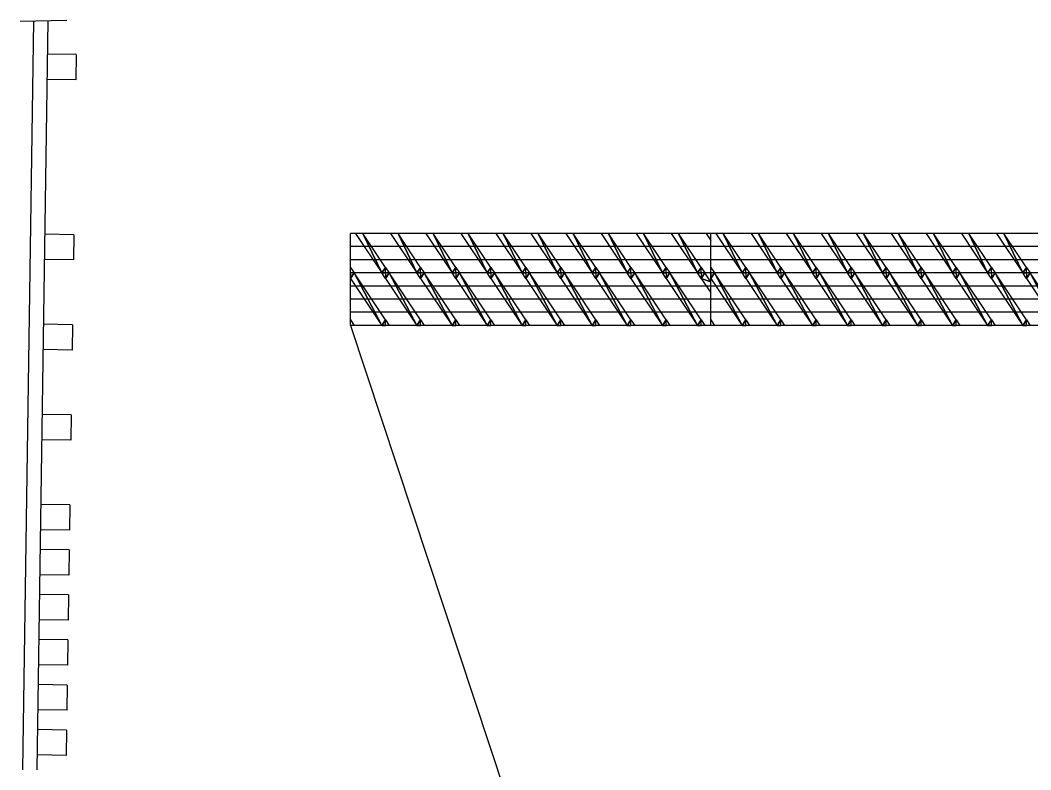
# Model space of a CAD drawing. Extents: x 1313964 to 1316843, y 2087046 to 2096619.
# Drawn here: x 1314348.23 to 1314383.29, y 2089476.12 to 2089502.12 of the extents above; entities that cross this region are included whole.
import ezdxf

# ---------------------------------------------------------------- set-up
doc = ezdxf.new("R2010")
doc.units = 0
for name, color, linetype in [('B-Gen-Dimension', 7, 'Continuous'), ('B-Gen-Object', 7, 'Continuous'), ('B-Sub-Contour', 7, 'Continuous')]:
    doc.layers.add(name, color=color, linetype=linetype)

msp = doc.modelspace()

# ---------------------------------------------------------------- linework, layer by layer
at = {"layer": 'B-Gen-Dimension'}
msp.add_line((1314359.689, 2089491.529), (1314367.217, 2089468.788), dxfattribs=at)
at = {"layer": 'B-Gen-Object'}
for p, q in [((1314348.229, 2089502.095), (1314349.851, 2089502.123)), ((1314348.69, 2089502.103), (1314348.31, 2089476.122)), ((1314349.19, 2089502.112), (1314348.81, 2089476.115)), ((1314350.172, 2089500.932), (1314349.172, 2089500.947)), ((1314350.172, 2089500.932), (1314350.159, 2089500.055)), ((1314350.159, 2089500.055), (1314349.159, 2089500.069)), ((1314350.088, 2089494.683), (1314349.088, 2089494.698)), ((1314350.088, 2089494.683), (1314350.075, 2089493.805)), ((1314350.075, 2089493.805), (1314349.075, 2089493.82)), ((1314350.042, 2089491.558), (1314349.042, 2089491.573)), ((1314350.042, 2089491.558), (1314350.029, 2089490.681)), ((1314350.029, 2089490.681), (1314349.03, 2089490.695)), ((1314349.993, 2089488.434), (1314348.993, 2089488.448)), ((1314349.993, 2089488.434), (1314349.98, 2089487.556)), ((1314349.98, 2089487.556), (1314348.98, 2089487.571)), ((1314349.948, 2089485.309), (1314348.948, 2089485.324)), ((1314349.948, 2089485.309), (1314349.935, 2089484.431)), ((1314349.935, 2089484.431), (1314348.935, 2089484.446)), ((1314349.926, 2089483.747), (1314348.926, 2089483.761)), ((1314349.926, 2089483.747), (1314349.913, 2089482.869)), ((1314349.913, 2089482.869), (1314348.913, 2089482.884)), ((1314349.903, 2089482.184), (1314348.903, 2089482.199)), ((1314349.903, 2089482.184), (1314349.891, 2089481.307)), ((1314349.891, 2089481.307), (1314348.891, 2089481.321)), ((1314349.882, 2089480.622), (1314348.882, 2089480.637)), ((1314349.882, 2089480.622), (1314349.869, 2089479.744)), ((1314349.869, 2089479.744), (1314348.87, 2089479.759)), ((1314349.859, 2089479.06), (1314348.86, 2089479.074)), ((1314349.859, 2089479.06), (1314349.847, 2089478.182)), ((1314349.847, 2089478.182), (1314348.847, 2089478.197)), ((1314349.836, 2089477.497), (1314348.836, 2089477.512)), ((1314349.836, 2089477.497), (1314349.823, 2089476.62)), ((1314349.823, 2089476.62), (1314348.824, 2089476.634))]:
    msp.add_line(p, q, dxfattribs=at)
at = {"layer": 'B-Sub-Contour'}
for points in [[(1314404.687, 2089494.726), (1314359.687, 2089494.726)], [(1314359.687, 2089491.534), (1314359.687, 2089494.726)], [(1314372.187, 2089491.534), (1314372.187, 2089494.726)], [(1314372.187, 2089494.27), (1314359.687, 2089494.27)], [(1314387.687, 2089494.27), (1314372.187, 2089494.27)], [(1314372.187, 2089493.814), (1314359.687, 2089493.814)], [(1314387.687, 2089493.814), (1314372.187, 2089493.814)], [(1314372.187, 2089493.358), (1314359.687, 2089493.358)], [(1314387.687, 2089493.358), (1314372.187, 2089493.358)], [(1314372.187, 2089492.902), (1314359.687, 2089492.902)], [(1314387.687, 2089492.902), (1314372.187, 2089492.902)], [(1314372.187, 2089492.446), (1314359.687, 2089492.446)], [(1314387.687, 2089492.446), (1314372.187, 2089492.446)], [(1314372.187, 2089491.99), (1314359.687, 2089491.99)], [(1314387.687, 2089491.99), (1314372.187, 2089491.99)], [(1314404.687, 2089491.534), (1314359.687, 2089491.534)]]:
    msp.add_lwpolyline(points, dxfattribs=at)
for points in [[(1314360.776, 2089493.358), (1314360.119, 2089494.726), (1314359.863, 2089494.726), (1314360.776, 2089493.358)], [(1314360.776, 2089493.358), (1314360.904, 2089493.55), (1314360.119, 2089494.726), (1314360.776, 2089493.358)], [(1314361.992, 2089493.358), (1314361.335, 2089494.726), (1314361.08, 2089494.726), (1314361.992, 2089493.358)], [(1314361.992, 2089493.358), (1314362.12, 2089493.55), (1314361.335, 2089494.726), (1314361.992, 2089493.358)], [(1314363.208, 2089493.358), (1314362.552, 2089494.726), (1314362.296, 2089494.726), (1314363.208, 2089493.358)], [(1314363.208, 2089493.358), (1314363.336, 2089493.55), (1314362.552, 2089494.726), (1314363.208, 2089493.358)], [(1314364.425, 2089493.358), (1314363.768, 2089494.726), (1314363.512, 2089494.726), (1314364.425, 2089493.358)], [(1314364.425, 2089493.358), (1314364.552, 2089493.55), (1314363.768, 2089494.726), (1314364.425, 2089493.358)], [(1314365.641, 2089493.358), (1314364.984, 2089494.726), (1314364.729, 2089494.726), (1314365.641, 2089493.358)], [(1314365.641, 2089493.358), (1314365.768, 2089493.55), (1314364.984, 2089494.726), (1314365.641, 2089493.358)], [(1314366.857, 2089493.358), (1314366.2, 2089494.726), (1314365.945, 2089494.726), (1314366.857, 2089493.358)], [(1314366.857, 2089493.358), (1314366.985, 2089493.55), (1314366.2, 2089494.726), (1314366.857, 2089493.358)], [(1314368.073, 2089493.358), (1314367.416, 2089494.726), (1314367.161, 2089494.726), (1314368.073, 2089493.358)], [(1314368.073, 2089493.358), (1314368.201, 2089493.55), (1314367.416, 2089494.726), (1314368.073, 2089493.358)], [(1314369.289, 2089493.358), (1314368.633, 2089494.726), (1314368.377, 2089494.726), (1314369.289, 2089493.358)], [(1314369.289, 2089493.358), (1314369.417, 2089493.55), (1314368.633, 2089494.726), (1314369.289, 2089493.358)], [(1314370.506, 2089493.358), (1314369.849, 2089494.726), (1314369.593, 2089494.726), (1314370.506, 2089493.358)], [(1314370.506, 2089493.358), (1314370.633, 2089493.55), (1314369.849, 2089494.726), (1314370.506, 2089493.358)], [(1314371.722, 2089493.358), (1314371.065, 2089494.726), (1314370.81, 2089494.726), (1314371.722, 2089493.358)], [(1314371.722, 2089493.358), (1314371.85, 2089493.55), (1314371.065, 2089494.726), (1314371.722, 2089493.358)], [(1314372.187, 2089494.484), (1314372.187, 2089494.726), (1314372.026, 2089494.726), (1314372.187, 2089494.484)], [(1314373.276, 2089493.358), (1314372.619, 2089494.726), (1314372.363, 2089494.726), (1314373.276, 2089493.358)], [(1314373.276, 2089493.358), (1314373.404, 2089493.55), (1314372.619, 2089494.726), (1314373.276, 2089493.358)], [(1314374.492, 2089493.358), (1314373.835, 2089494.726), (1314373.58, 2089494.726), (1314374.492, 2089493.358)], [(1314374.492, 2089493.358), (1314374.62, 2089493.55), (1314373.835, 2089494.726), (1314374.492, 2089493.358)], [(1314375.708, 2089493.358), (1314375.052, 2089494.726), (1314374.796, 2089494.726), (1314375.708, 2089493.358)], [(1314375.708, 2089493.358), (1314375.836, 2089493.55), (1314375.052, 2089494.726), (1314375.708, 2089493.358)], [(1314376.925, 2089493.358), (1314376.268, 2089494.726), (1314376.012, 2089494.726), (1314376.925, 2089493.358)], [(1314376.925, 2089493.358), (1314377.052, 2089493.55), (1314376.268, 2089494.726), (1314376.925, 2089493.358)], [(1314378.141, 2089493.358), (1314377.484, 2089494.726), (1314377.229, 2089494.726), (1314378.141, 2089493.358)], [(1314378.141, 2089493.358), (1314378.268, 2089493.55), (1314377.484, 2089494.726), (1314378.141, 2089493.358)], [(1314379.357, 2089493.358), (1314378.7, 2089494.726), (1314378.445, 2089494.726), (1314379.357, 2089493.358)], [(1314379.357, 2089493.358), (1314379.485, 2089493.55), (1314378.7, 2089494.726), (1314379.357, 2089493.358)], [(1314380.573, 2089493.358), (1314379.916, 2089494.726), (1314379.661, 2089494.726), (1314380.573, 2089493.358)], [(1314380.573, 2089493.358), (1314380.701, 2089493.55), (1314379.916, 2089494.726), (1314380.573, 2089493.358)], [(1314381.789, 2089493.358), (1314381.133, 2089494.726), (1314380.877, 2089494.726), (1314381.789, 2089493.358)], [(1314381.789, 2089493.358), (1314381.917, 2089493.55), (1314381.133, 2089494.726), (1314381.789, 2089493.358)], [(1314383.006, 2089493.358), (1314382.349, 2089494.726), (1314382.093, 2089494.726), (1314383.006, 2089493.358)], [(1314383.006, 2089493.358), (1314383.133, 2089493.55), (1314382.349, 2089494.726), (1314383.006, 2089493.358)], [(1314359.815, 2089493.358), (1314359.687, 2089493.358), (1314359.687, 2089493.55), (1314359.815, 2089493.358)], [(1314360.776, 2089493.358), (1314360.904, 2089493.358), (1314360.904, 2089493.55), (1314360.776, 2089493.358)], [(1314361.031, 2089493.358), (1314360.904, 2089493.358), (1314360.904, 2089493.55), (1314361.031, 2089493.358)], [(1314361.992, 2089493.358), (1314362.12, 2089493.358), (1314362.12, 2089493.55), (1314361.992, 2089493.358)], [(1314362.248, 2089493.358), (1314362.12, 2089493.358), (1314362.12, 2089493.55), (1314362.248, 2089493.358)], [(1314363.208, 2089493.358), (1314363.336, 2089493.358), (1314363.336, 2089493.55), (1314363.208, 2089493.358)], [(1314363.464, 2089493.358), (1314363.336, 2089493.358), (1314363.336, 2089493.55), (1314363.464, 2089493.358)], [(1314364.425, 2089493.358), (1314364.552, 2089493.358), (1314364.552, 2089493.55), (1314364.425, 2089493.358)], [(1314364.68, 2089493.358), (1314364.552, 2089493.358), (1314364.552, 2089493.55), (1314364.68, 2089493.358)], [(1314365.641, 2089493.358), (1314365.768, 2089493.358), (1314365.768, 2089493.55), (1314365.641, 2089493.358)], [(1314365.896, 2089493.358), (1314365.768, 2089493.358), (1314365.768, 2089493.55), (1314365.896, 2089493.358)], [(1314366.857, 2089493.358), (1314366.985, 2089493.358), (1314366.985, 2089493.55), (1314366.857, 2089493.358)], [(1314367.112, 2089493.358), (1314366.985, 2089493.358), (1314366.985, 2089493.55), (1314367.112, 2089493.358)], [(1314368.073, 2089493.358), (1314368.201, 2089493.358), (1314368.201, 2089493.55), (1314368.073, 2089493.358)], [(1314368.329, 2089493.358), (1314368.201, 2089493.358), (1314368.201, 2089493.55), (1314368.329, 2089493.358)], [(1314369.289, 2089493.358), (1314369.417, 2089493.358), (1314369.417, 2089493.55), (1314369.289, 2089493.358)], [(1314369.545, 2089493.358), (1314369.417, 2089493.358), (1314369.417, 2089493.55), (1314369.545, 2089493.358)], [(1314370.506, 2089493.358), (1314370.633, 2089493.358), (1314370.633, 2089493.55), (1314370.506, 2089493.358)], [(1314370.761, 2089493.358), (1314370.633, 2089493.358), (1314370.633, 2089493.55), (1314370.761, 2089493.358)], [(1314371.722, 2089493.358), (1314371.85, 2089493.358), (1314371.85, 2089493.55), (1314371.722, 2089493.358)], [(1314371.977, 2089493.358), (1314371.85, 2089493.358), (1314371.85, 2089493.55), (1314371.977, 2089493.358)], [(1314372.315, 2089493.358), (1314372.187, 2089493.358), (1314372.187, 2089493.55), (1314372.315, 2089493.358)], [(1314373.276, 2089493.358), (1314373.404, 2089493.358), (1314373.404, 2089493.55), (1314373.276, 2089493.358)], [(1314373.531, 2089493.358), (1314373.404, 2089493.358), (1314373.404, 2089493.55), (1314373.531, 2089493.358)], [(1314374.492, 2089493.358), (1314374.62, 2089493.358), (1314374.62, 2089493.55), (1314374.492, 2089493.358)], [(1314374.747, 2089493.358), (1314374.62, 2089493.358), (1314374.62, 2089493.55), (1314374.747, 2089493.358)], [(1314375.708, 2089493.358), (1314375.836, 2089493.358), (1314375.836, 2089493.55), (1314375.708, 2089493.358)], [(1314375.964, 2089493.358), (1314375.836, 2089493.358), (1314375.836, 2089493.55), (1314375.964, 2089493.358)], [(1314376.925, 2089493.358), (1314377.052, 2089493.358), (1314377.052, 2089493.55), (1314376.925, 2089493.358)], [(1314377.18, 2089493.358), (1314377.052, 2089493.358), (1314377.052, 2089493.55), (1314377.18, 2089493.358)], [(1314378.141, 2089493.358), (1314378.268, 2089493.358), (1314378.268, 2089493.55), (1314378.141, 2089493.358)], [(1314378.396, 2089493.358), (1314378.268, 2089493.358), (1314378.268, 2089493.55), (1314378.396, 2089493.358)], [(1314379.357, 2089493.358), (1314379.485, 2089493.358), (1314379.485, 2089493.55), (1314379.357, 2089493.358)], [(1314379.612, 2089493.358), (1314379.485, 2089493.358), (1314379.485, 2089493.55), (1314379.612, 2089493.358)], [(1314380.573, 2089493.358), (1314380.701, 2089493.358), (1314380.701, 2089493.55), (1314380.573, 2089493.358)], [(1314380.829, 2089493.358), (1314380.701, 2089493.358), (1314380.701, 2089493.55), (1314380.829, 2089493.358)], [(1314381.789, 2089493.358), (1314381.917, 2089493.358), (1314381.917, 2089493.55), (1314381.789, 2089493.358)], [(1314382.045, 2089493.358), (1314381.917, 2089493.358), (1314381.917, 2089493.55), (1314382.045, 2089493.358)], [(1314383.006, 2089493.358), (1314383.133, 2089493.358), (1314383.133, 2089493.55), (1314383.006, 2089493.358)], [(1314383.261, 2089493.358), (1314383.133, 2089493.358), (1314383.133, 2089493.55), (1314383.261, 2089493.358)], [(1314359.815, 2089493.358), (1314359.687, 2089493.358), (1314359.687, 2089493.167), (1314359.815, 2089493.358)], [(1314360.776, 2089491.534), (1314359.815, 2089493.358), (1314359.687, 2089493.167), (1314360.776, 2089491.534)], [(1314360.776, 2089491.534), (1314360.904, 2089491.725), (1314359.815, 2089493.358), (1314360.776, 2089491.534)], [(1314360.904, 2089493.358), (1314360.904, 2089493.167), (1314360.776, 2089493.358), (1314360.904, 2089493.358)], [(1314361.031, 2089493.358), (1314360.904, 2089493.358), (1314360.904, 2089493.167), (1314361.031, 2089493.358)], [(1314361.992, 2089491.534), (1314361.031, 2089493.358), (1314360.904, 2089493.167), (1314361.992, 2089491.534)], [(1314361.992, 2089491.534), (1314362.12, 2089491.725), (1314361.031, 2089493.358), (1314361.992, 2089491.534)], [(1314362.12, 2089493.358), (1314362.12, 2089493.167), (1314361.992, 2089493.358), (1314362.12, 2089493.358)], [(1314362.248, 2089493.358), (1314362.12, 2089493.358), (1314362.12, 2089493.167), (1314362.248, 2089493.358)], [(1314363.208, 2089491.534), (1314362.248, 2089493.358), (1314362.12, 2089493.167), (1314363.208, 2089491.534)], [(1314363.208, 2089491.534), (1314363.336, 2089491.725), (1314362.248, 2089493.358), (1314363.208, 2089491.534)], [(1314363.336, 2089493.358), (1314363.336, 2089493.167), (1314363.208, 2089493.358), (1314363.336, 2089493.358)], [(1314363.464, 2089493.358), (1314363.336, 2089493.358), (1314363.336, 2089493.167), (1314363.464, 2089493.358)], [(1314364.425, 2089491.534), (1314363.464, 2089493.358), (1314363.336, 2089493.167), (1314364.425, 2089491.534)], [(1314364.425, 2089491.534), (1314364.552, 2089491.725), (1314363.464, 2089493.358), (1314364.425, 2089491.534)], [(1314364.552, 2089493.358), (1314364.552, 2089493.167), (1314364.425, 2089493.358), (1314364.552, 2089493.358)], [(1314364.68, 2089493.358), (1314364.552, 2089493.358), (1314364.552, 2089493.167), (1314364.68, 2089493.358)], [(1314365.641, 2089491.534), (1314364.68, 2089493.358), (1314364.552, 2089493.167), (1314365.641, 2089491.534)], [(1314365.641, 2089491.534), (1314365.768, 2089491.725), (1314364.68, 2089493.358), (1314365.641, 2089491.534)], [(1314365.768, 2089493.358), (1314365.768, 2089493.167), (1314365.641, 2089493.358), (1314365.768, 2089493.358)], [(1314365.896, 2089493.358), (1314365.768, 2089493.358), (1314365.768, 2089493.167), (1314365.896, 2089493.358)], [(1314366.857, 2089491.534), (1314365.896, 2089493.358), (1314365.768, 2089493.167), (1314366.857, 2089491.534)], [(1314366.857, 2089491.534), (1314366.985, 2089491.725), (1314365.896, 2089493.358), (1314366.857, 2089491.534)], [(1314366.985, 2089493.358), (1314366.985, 2089493.167), (1314366.857, 2089493.358), (1314366.985, 2089493.358)], [(1314367.112, 2089493.358), (1314366.985, 2089493.358), (1314366.985, 2089493.167), (1314367.112, 2089493.358)], [(1314368.073, 2089491.534), (1314367.112, 2089493.358), (1314366.985, 2089493.167), (1314368.073, 2089491.534)], [(1314368.073, 2089491.534), (1314368.201, 2089491.725), (1314367.112, 2089493.358), (1314368.073, 2089491.534)], [(1314368.201, 2089493.358), (1314368.201, 2089493.167), (1314368.073, 2089493.358), (1314368.201, 2089493.358)], [(1314368.329, 2089493.358), (1314368.201, 2089493.358), (1314368.201, 2089493.167), (1314368.329, 2089493.358)], [(1314369.289, 2089491.534), (1314368.329, 2089493.358), (1314368.201, 2089493.167), (1314369.289, 2089491.534)], [(1314369.289, 2089491.534), (1314369.417, 2089491.725), (1314368.329, 2089493.358), (1314369.289, 2089491.534)], [(1314369.417, 2089493.358), (1314369.417, 2089493.167), (1314369.289, 2089493.358), (1314369.417, 2089493.358)], [(1314369.545, 2089493.358), (1314369.417, 2089493.358), (1314369.417, 2089493.167), (1314369.545, 2089493.358)], [(1314370.506, 2089491.534), (1314369.545, 2089493.358), (1314369.417, 2089493.167), (1314370.506, 2089491.534)], [(1314370.506, 2089491.534), (1314370.633, 2089491.725), (1314369.545, 2089493.358), (1314370.506, 2089491.534)], [(1314370.633, 2089493.358), (1314370.633, 2089493.167), (1314370.506, 2089493.358), (1314370.633, 2089493.358)], [(1314370.761, 2089493.358), (1314370.633, 2089493.358), (1314370.633, 2089493.167), (1314370.761, 2089493.358)], [(1314371.722, 2089491.534), (1314370.761, 2089493.358), (1314370.633, 2089493.167), (1314371.722, 2089491.534)], [(1314371.722, 2089491.534), (1314371.85, 2089491.725), (1314370.761, 2089493.358), (1314371.722, 2089491.534)], [(1314371.85, 2089493.358), (1314371.85, 2089493.167), (1314371.722, 2089493.358), (1314371.85, 2089493.358)], [(1314371.977, 2089493.358), (1314371.85, 2089493.358), (1314371.85, 2089493.167), (1314371.977, 2089493.358)], [(1314371.85, 2089493.167), (1314372.187, 2089493.043), (1314371.977, 2089493.358), (1314371.85, 2089493.167)], [(1314371.85, 2089493.167), (1314372.187, 2089492.66), (1314372.187, 2089493.043), (1314371.85, 2089493.167)], [(1314372.315, 2089493.358), (1314372.187, 2089493.358), (1314372.187, 2089493.167), (1314372.315, 2089493.358)], [(1314373.276, 2089491.534), (1314372.315, 2089493.358), (1314372.187, 2089493.167), (1314373.276, 2089491.534)], [(1314373.276, 2089491.534), (1314373.404, 2089491.725), (1314372.315, 2089493.358), (1314373.276, 2089491.534)], [(1314373.404, 2089493.358), (1314373.404, 2089493.167), (1314373.276, 2089493.358), (1314373.404, 2089493.358)], [(1314373.531, 2089493.358), (1314373.404, 2089493.358), (1314373.404, 2089493.167), (1314373.531, 2089493.358)], [(1314374.492, 2089491.534), (1314373.531, 2089493.358), (1314373.404, 2089493.167), (1314374.492, 2089491.534)], [(1314374.492, 2089491.534), (1314374.62, 2089491.725), (1314373.531, 2089493.358), (1314374.492, 2089491.534)], [(1314374.62, 2089493.358), (1314374.62, 2089493.167), (1314374.492, 2089493.358), (1314374.62, 2089493.358)], [(1314374.747, 2089493.358), (1314374.62, 2089493.358), (1314374.62, 2089493.167), (1314374.747, 2089493.358)], [(1314375.708, 2089491.534), (1314374.747, 2089493.358), (1314374.62, 2089493.167), (1314375.708, 2089491.534)], [(1314375.708, 2089491.534), (1314375.836, 2089491.725), (1314374.747, 2089493.358), (1314375.708, 2089491.534)], [(1314375.836, 2089493.358), (1314375.836, 2089493.167), (1314375.708, 2089493.358), (1314375.836, 2089493.358)], [(1314375.964, 2089493.358), (1314375.836, 2089493.358), (1314375.836, 2089493.167), (1314375.964, 2089493.358)], [(1314376.925, 2089491.534), (1314375.964, 2089493.358), (1314375.836, 2089493.167), (1314376.925, 2089491.534)], [(1314376.925, 2089491.534), (1314377.052, 2089491.725), (1314375.964, 2089493.358), (1314376.925, 2089491.534)], [(1314377.052, 2089493.358), (1314377.052, 2089493.167), (1314376.925, 2089493.358), (1314377.052, 2089493.358)], [(1314377.18, 2089493.358), (1314377.052, 2089493.358), (1314377.052, 2089493.167), (1314377.18, 2089493.358)], [(1314378.141, 2089491.534), (1314377.18, 2089493.358), (1314377.052, 2089493.167), (1314378.141, 2089491.534)], [(1314378.141, 2089491.534), (1314378.268, 2089491.725), (1314377.18, 2089493.358), (1314378.141, 2089491.534)], [(1314378.268, 2089493.358), (1314378.268, 2089493.167), (1314378.141, 2089493.358), (1314378.268, 2089493.358)], [(1314378.396, 2089493.358), (1314378.268, 2089493.358), (1314378.268, 2089493.167), (1314378.396, 2089493.358)], [(1314379.357, 2089491.534), (1314378.396, 2089493.358), (1314378.268, 2089493.167), (1314379.357, 2089491.534)], [(1314379.357, 2089491.534), (1314379.485, 2089491.725), (1314378.396, 2089493.358), (1314379.357, 2089491.534)], [(1314379.485, 2089493.358), (1314379.485, 2089493.167), (1314379.357, 2089493.358), (1314379.485, 2089493.358)], [(1314379.612, 2089493.358), (1314379.485, 2089493.358), (1314379.485, 2089493.167), (1314379.612, 2089493.358)], [(1314380.573, 2089491.534), (1314379.612, 2089493.358), (1314379.485, 2089493.167), (1314380.573, 2089491.534)], [(1314380.573, 2089491.534), (1314380.701, 2089491.725), (1314379.612, 2089493.358), (1314380.573, 2089491.534)], [(1314380.701, 2089493.358), (1314380.701, 2089493.167), (1314380.573, 2089493.358), (1314380.701, 2089493.358)], [(1314380.829, 2089493.358), (1314380.701, 2089493.358), (1314380.701, 2089493.167), (1314380.829, 2089493.358)], [(1314381.789, 2089491.534), (1314380.829, 2089493.358), (1314380.701, 2089493.167), (1314381.789, 2089491.534)], [(1314381.789, 2089491.534), (1314381.917, 2089491.725), (1314380.829, 2089493.358), (1314381.789, 2089491.534)], [(1314381.917, 2089493.358), (1314381.917, 2089493.167), (1314381.789, 2089493.358), (1314381.917, 2089493.358)], [(1314382.045, 2089493.358), (1314381.917, 2089493.358), (1314381.917, 2089493.167), (1314382.045, 2089493.358)], [(1314383.006, 2089491.534), (1314382.045, 2089493.358), (1314381.917, 2089493.167), (1314383.006, 2089491.534)], [(1314383.006, 2089491.534), (1314383.133, 2089491.725), (1314382.045, 2089493.358), (1314383.006, 2089491.534)], [(1314383.133, 2089493.358), (1314383.133, 2089493.167), (1314383.006, 2089493.358), (1314383.133, 2089493.358)], [(1314383.261, 2089493.358), (1314383.133, 2089493.358), (1314383.133, 2089493.167), (1314383.261, 2089493.358)], [(1314384.222, 2089491.534), (1314383.261, 2089493.358), (1314383.133, 2089493.167), (1314384.222, 2089491.534)], [(1314384.222, 2089491.534), (1314384.349, 2089491.725), (1314383.261, 2089493.358), (1314384.222, 2089491.534)], [(1314359.815, 2089491.534), (1314359.687, 2089491.534), (1314359.687, 2089491.725), (1314359.815, 2089491.534)], [(1314360.776, 2089491.534), (1314360.904, 2089491.534), (1314360.904, 2089491.725), (1314360.776, 2089491.534)], [(1314361.031, 2089491.534), (1314360.904, 2089491.534), (1314360.904, 2089491.725), (1314361.031, 2089491.534)], [(1314361.992, 2089491.534), (1314362.12, 2089491.534), (1314362.12, 2089491.725), (1314361.992, 2089491.534)], [(1314362.248, 2089491.534), (1314362.12, 2089491.534), (1314362.12, 2089491.725), (1314362.248, 2089491.534)], [(1314363.208, 2089491.534), (1314363.336, 2089491.534), (1314363.336, 2089491.725), (1314363.208, 2089491.534)], [(1314363.464, 2089491.534), (1314363.336, 2089491.534), (1314363.336, 2089491.725), (1314363.464, 2089491.534)], [(1314364.425, 2089491.534), (1314364.552, 2089491.534), (1314364.552, 2089491.725), (1314364.425, 2089491.534)], [(1314364.68, 2089491.534), (1314364.552, 2089491.534), (1314364.552, 2089491.725), (1314364.68, 2089491.534)], [(1314365.641, 2089491.534), (1314365.768, 2089491.534), (1314365.768, 2089491.725), (1314365.641, 2089491.534)], [(1314365.896, 2089491.534), (1314365.768, 2089491.534), (1314365.768, 2089491.725), (1314365.896, 2089491.534)], [(1314366.857, 2089491.534), (1314366.985, 2089491.534), (1314366.985, 2089491.725), (1314366.857, 2089491.534)], [(1314367.112, 2089491.534), (1314366.985, 2089491.534), (1314366.985, 2089491.725), (1314367.112, 2089491.534)], [(1314368.073, 2089491.534), (1314368.201, 2089491.534), (1314368.201, 2089491.725), (1314368.073, 2089491.534)], [(1314368.329, 2089491.534), (1314368.201, 2089491.534), (1314368.201, 2089491.725), (1314368.329, 2089491.534)], [(1314369.289, 2089491.534), (1314369.417, 2089491.534), (1314369.417, 2089491.725), (1314369.289, 2089491.534)], [(1314369.545, 2089491.534), (1314369.417, 2089491.534), (1314369.417, 2089491.725), (1314369.545, 2089491.534)], [(1314370.506, 2089491.534), (1314370.633, 2089491.534), (1314370.633, 2089491.725), (1314370.506, 2089491.534)], [(1314370.761, 2089491.534), (1314370.633, 2089491.534), (1314370.633, 2089491.725), (1314370.761, 2089491.534)], [(1314371.722, 2089491.534), (1314371.85, 2089491.534), (1314371.85, 2089491.725), (1314371.722, 2089491.534)], [(1314371.977, 2089491.534), (1314371.85, 2089491.534), (1314371.85, 2089491.725), (1314371.977, 2089491.534)], [(1314372.315, 2089491.534), (1314372.187, 2089491.534), (1314372.187, 2089491.725), (1314372.315, 2089491.534)], [(1314373.276, 2089491.534), (1314373.404, 2089491.534), (1314373.404, 2089491.725), (1314373.276, 2089491.534)], [(1314373.531, 2089491.534), (1314373.404, 2089491.534), (1314373.404, 2089491.725), (1314373.531, 2089491.534)], [(1314374.492, 2089491.534), (1314374.62, 2089491.534), (1314374.62, 2089491.725), (1314374.492, 2089491.534)], [(1314374.747, 2089491.534), (1314374.62, 2089491.534), (1314374.62, 2089491.725), (1314374.747, 2089491.534)], [(1314375.708, 2089491.534), (1314375.836, 2089491.534), (1314375.836, 2089491.725), (1314375.708, 2089491.534)], [(1314375.964, 2089491.534), (1314375.836, 2089491.534), (1314375.836, 2089491.725), (1314375.964, 2089491.534)], [(1314376.925, 2089491.534), (1314377.052, 2089491.534), (1314377.052, 2089491.725), (1314376.925, 2089491.534)], [(1314377.18, 2089491.534), (1314377.052, 2089491.534), (1314377.052, 2089491.725), (1314377.18, 2089491.534)], [(1314378.141, 2089491.534), (1314378.268, 2089491.534), (1314378.268, 2089491.725), (1314378.141, 2089491.534)], [(1314378.396, 2089491.534), (1314378.268, 2089491.534), (1314378.268, 2089491.725), (1314378.396, 2089491.534)], [(1314379.357, 2089491.534), (1314379.485, 2089491.534), (1314379.485, 2089491.725), (1314379.357, 2089491.534)], [(1314379.612, 2089491.534), (1314379.485, 2089491.534), (1314379.485, 2089491.725), (1314379.612, 2089491.534)], [(1314380.573, 2089491.534), (1314380.701, 2089491.534), (1314380.701, 2089491.725), (1314380.573, 2089491.534)], [(1314380.829, 2089491.534), (1314380.701, 2089491.534), (1314380.701, 2089491.725), (1314380.829, 2089491.534)], [(1314381.789, 2089491.534), (1314381.917, 2089491.534), (1314381.917, 2089491.725), (1314381.789, 2089491.534)], [(1314382.045, 2089491.534), (1314381.917, 2089491.534), (1314381.917, 2089491.725), (1314382.045, 2089491.534)], [(1314383.006, 2089491.534), (1314383.133, 2089491.534), (1314383.133, 2089491.725), (1314383.006, 2089491.534)], [(1314383.261, 2089491.534), (1314383.133, 2089491.534), (1314383.133, 2089491.725), (1314383.261, 2089491.534)]]:
    msp.add_lwpolyline(points, close=True, dxfattribs=at)

doc.saveas('drawing.dxf')
